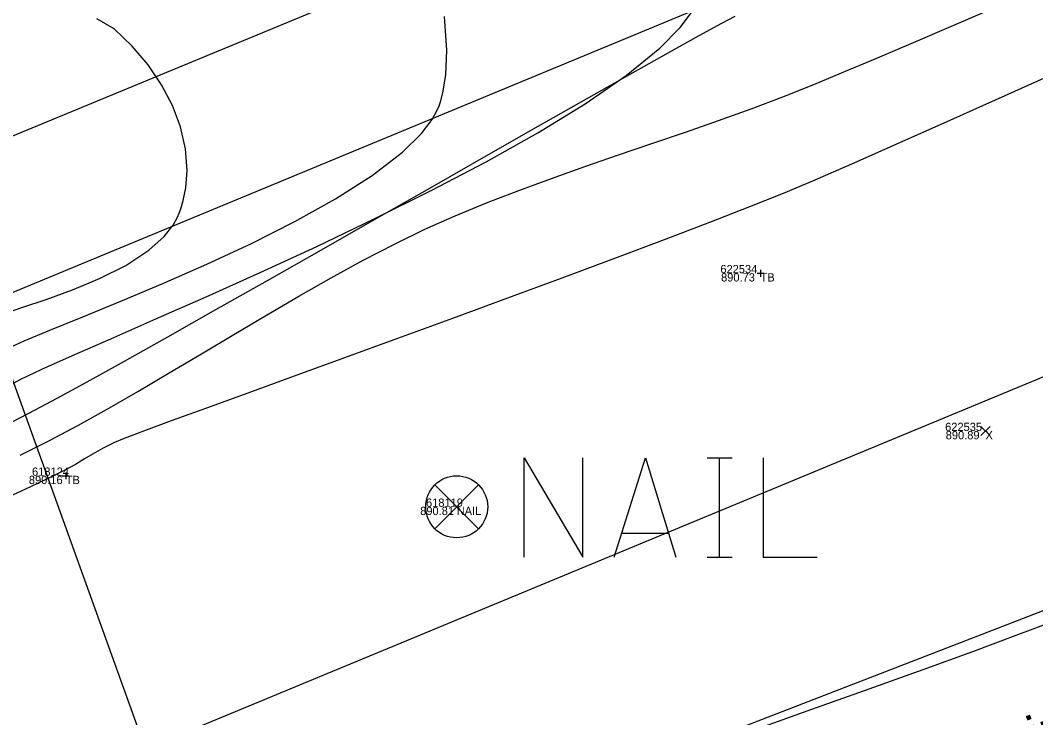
# Model space of a CAD drawing. Extents: x 1957117 to 1971063, y 701601 to 715861.
# Drawn here: x 1966135.41 to 1966178.39, y 709355.75 to 709385.25 of the extents above; entities that cross this region are included whole.
import ezdxf

# ---------------------------------------------------------------- set-up
doc = ezdxf.new("R2010")
doc.units = 0
for name, color, linetype in [('AP_X_Lights', 7, 'Continuous'), ('DT_X_Contour_Major', 7, 'Continuous'), ('DT_X_Contour_Minor', 7, 'Continuous'), ('GE_P_CL_50', 7, 'Continuous'), ('GE_X_CL_20', 7, 'Continuous'), ('PV_P_Drive', 7, 'Continuous'), ('PV_P_Shoulder', 7, 'Continuous'), ('RS_Raster1', 7, 'Continuous'), ('RW_X_Esmt_RR', 7, 'Continuous'), ('RW_X_Fee_RW', 7, 'Continuous'), ('RW_X_Text', 7, 'Continuous'), ('SC_Scratch1', 7, 'Continuous'), ('SC_Shading2', 7, 'Continuous'), ('SC_Shading5', 7, 'Continuous')]:
    doc.layers.add(name, color=color, linetype=linetype)

msp = doc.modelspace()

# ---------------------------------------------------------------- linework, layer by layer
at = {"layer": 'AP_X_Lights'}
for p, q in [((1966176.068, 709367.685), (1966176.456, 709368.075)), ((1966176.068, 709368.075), (1966176.456, 709367.685))]:
    msp.add_line(p, q, dxfattribs=at)
at = {"layer": 'DT_X_Contour_Major'}
for points in [[(1966134.732, 709372.855), (1966135.515, 709373.116), (1966136.501, 709373.446), (1966137.609, 709373.849), (1966138.758, 709374.328), (1966139.867, 709374.888), (1966140.854, 709375.533), (1966141.501, 709376.113), (1966141.876, 709376.587), (1966142.063, 709376.923), (1966142.136, 709377.096), (1966142.199, 709377.272), (1966142.303, 709377.627), (1966142.411, 709378.168), (1966142.466, 709378.9), (1966142.398, 709379.822), (1966142.189, 709380.742), (1966141.849, 709381.648), (1966141.389, 709382.527), (1966140.817, 709383.369), (1966140.145, 709384.161), (1966139.383, 709384.89), (1966138.647, 709385.315)], [(1966134.732, 709372.855), (1966135.515, 709373.116), (1966136.501, 709373.446), (1966137.609, 709373.849), (1966138.758, 709374.328), (1966139.867, 709374.888), (1966140.854, 709375.533), (1966141.501, 709376.113), (1966141.876, 709376.587), (1966142.063, 709376.923), (1966142.136, 709377.096), (1966142.199, 709377.272), (1966142.303, 709377.627), (1966142.411, 709378.168), (1966142.466, 709378.9), (1966142.398, 709379.822), (1966142.189, 709380.742), (1966141.849, 709381.648), (1966141.389, 709382.527), (1966140.817, 709383.369), (1966140.145, 709384.161), (1966139.383, 709384.89), (1966138.647, 709385.315)], [(1966180.285, 709383.496), (1966177.496, 709382.242), (1966174.916, 709381.087), (1966172.596, 709380.056), (1966170.586, 709379.171), (1966168.937, 709378.455), (1966167.699, 709377.933), (1966166.276, 709377.36), (1966164.579, 709376.698), (1966162.658, 709375.964), (1966160.559, 709375.174), (1966158.334, 709374.346), (1966156.029, 709373.495), (1966153.695, 709372.639), (1966151.379, 709371.793), (1966149.131, 709370.974), (1966147, 709370.2), (1966145.034, 709369.485), (1966143.282, 709368.848), (1966141.793, 709368.305), (1966140.616, 709367.871), (1966139.8, 709367.564), (1966139.392, 709367.401), (1966138.88, 709367.146), (1966138.486, 709366.919), (1966138.131, 709366.698), (1966137.74, 709366.462), (1966137.236, 709366.189), (1966136.76, 709365.959), (1966135.841, 709365.523), (1966134.56, 709364.921)], [(1966180.285, 709383.496), (1966177.496, 709382.242), (1966174.916, 709381.087), (1966172.596, 709380.056), (1966170.586, 709379.171), (1966168.937, 709378.455), (1966167.699, 709377.933), (1966166.276, 709377.36), (1966164.579, 709376.698), (1966162.658, 709375.964), (1966160.559, 709375.174), (1966158.334, 709374.346), (1966156.029, 709373.495), (1966153.695, 709372.639), (1966151.379, 709371.793), (1966149.131, 709370.974), (1966147, 709370.2), (1966145.034, 709369.485), (1966143.282, 709368.848), (1966141.793, 709368.305), (1966140.616, 709367.871), (1966139.8, 709367.564), (1966139.392, 709367.401), (1966138.88, 709367.146), (1966138.486, 709366.919), (1966138.131, 709366.698), (1966137.74, 709366.462), (1966137.236, 709366.189), (1966136.76, 709365.959), (1966135.841, 709365.523), (1966134.56, 709364.921)], [(1966166.394, 709355.217), (1966168.906, 709356.107), (1966171.335, 709356.974), (1966173.627, 709357.798), (1966175.724, 709358.56), (1966177.569, 709359.241), (1966179.108, 709359.822)], [(1966166.394, 709355.217), (1966168.906, 709356.107), (1966171.335, 709356.974), (1966173.627, 709357.798), (1966175.724, 709358.56), (1966177.569, 709359.241), (1966179.108, 709359.822)]]:
    msp.add_lwpolyline(points, dxfattribs=at)
at = {"layer": 'DT_X_Contour_Minor'}
for points in [[(1966135.396, 709366.854), (1966136.636, 709367.483), (1966137.836, 709368.116), (1966139.088, 709368.811), (1966140.384, 709369.557), (1966141.714, 709370.339), (1966143.07, 709371.146), (1966144.443, 709371.965), (1966145.823, 709372.782), (1966147.202, 709373.586), (1966148.571, 709374.364), (1966149.921, 709375.103), (1966151.244, 709375.789), (1966152.529, 709376.412), (1966153.817, 709376.984), (1966155.146, 709377.532), (1966156.51, 709378.059), (1966157.899, 709378.569), (1966159.307, 709379.067), (1966160.725, 709379.557), (1966162.145, 709380.042), (1966163.559, 709380.526), (1966164.96, 709381.014), (1966166.339, 709381.51), (1966167.689, 709382.018), (1966169.002, 709382.541), (1966170.171, 709383.026), (1966171.588, 709383.622), (1966173.216, 709384.313), (1966175.016, 709385.084), (1966176.95, 709385.919)], [(1966135.396, 709366.854), (1966136.636, 709367.483), (1966137.836, 709368.116), (1966139.088, 709368.811), (1966140.384, 709369.557), (1966141.714, 709370.339), (1966143.07, 709371.146), (1966144.443, 709371.965), (1966145.823, 709372.782), (1966147.202, 709373.586), (1966148.571, 709374.364), (1966149.921, 709375.103), (1966151.244, 709375.789), (1966152.529, 709376.412), (1966153.817, 709376.984), (1966155.146, 709377.532), (1966156.51, 709378.059), (1966157.899, 709378.569), (1966159.307, 709379.067), (1966160.725, 709379.557), (1966162.145, 709380.042), (1966163.559, 709380.526), (1966164.96, 709381.014), (1966166.339, 709381.51), (1966167.689, 709382.018), (1966169.002, 709382.541), (1966170.171, 709383.026), (1966171.588, 709383.622), (1966173.216, 709384.313), (1966175.016, 709385.084), (1966176.95, 709385.919)], [(1966134.312, 709369.468), (1966135.435, 709370.07), (1966136.324, 709370.493), (1966137.612, 709371.07), (1966139.239, 709371.785), (1966141.147, 709372.62), (1966143.275, 709373.561), (1966145.563, 709374.59), (1966147.952, 709375.692), (1966150.382, 709376.85), (1966152.793, 709378.048), (1966155.126, 709379.27), (1966157.32, 709380.499), (1966159.317, 709381.72), (1966161.056, 709382.915), (1966162.477, 709384.07), (1966163.346, 709384.953), (1966163.821, 709385.586)], [(1966134.312, 709369.468), (1966135.435, 709370.07), (1966136.324, 709370.493), (1966137.612, 709371.07), (1966139.239, 709371.785), (1966141.147, 709372.62), (1966143.275, 709373.561), (1966145.563, 709374.59), (1966147.952, 709375.692), (1966150.382, 709376.85), (1966152.793, 709378.048), (1966155.126, 709379.27), (1966157.32, 709380.499), (1966159.317, 709381.72), (1966161.056, 709382.915), (1966162.477, 709384.07), (1966163.346, 709384.953), (1966163.821, 709385.586)], [(1966134.767, 709368.12), (1966136.036, 709368.776), (1966136.962, 709369.265), (1966138.24, 709369.963), (1966139.82, 709370.84), (1966141.651, 709371.867), (1966143.683, 709373.014), (1966145.868, 709374.252), (1966148.154, 709375.551), (1966150.493, 709376.882), (1966152.834, 709378.216), (1966155.127, 709379.522), (1966157.324, 709380.771), (1966159.372, 709381.934), (1966161.224, 709382.981), (1966162.83, 709383.883), (1966164.138, 709384.61), (1966165.1, 709385.133), (1966165.665, 709385.423)], [(1966134.767, 709368.12), (1966136.036, 709368.776), (1966136.962, 709369.265), (1966138.24, 709369.963), (1966139.82, 709370.84), (1966141.651, 709371.867), (1966143.683, 709373.014), (1966145.868, 709374.252), (1966148.154, 709375.551), (1966150.493, 709376.882), (1966152.834, 709378.216), (1966155.127, 709379.522), (1966157.324, 709380.771), (1966159.372, 709381.934), (1966161.224, 709382.981), (1966162.83, 709383.883), (1966164.138, 709384.61), (1966165.1, 709385.133), (1966165.665, 709385.423)], [(1966134.835, 709371.363), (1966135.565, 709371.696), (1966136.659, 709372.151), (1966138.048, 709372.715), (1966139.664, 709373.376), (1966141.439, 709374.122), (1966143.304, 709374.94), (1966145.19, 709375.817), (1966147.03, 709376.742), (1966148.754, 709377.702), (1966150.295, 709378.684), (1966151.584, 709379.677), (1966152.388, 709380.47), (1966152.835, 709381.06), (1966153.051, 709381.45), (1966153.133, 709381.643), (1966153.201, 709381.841), (1966153.313, 709382.262), (1966153.422, 709382.957), (1966153.462, 709383.987), (1966153.357, 709385.413)], [(1966134.835, 709371.363), (1966135.565, 709371.696), (1966136.659, 709372.151), (1966138.048, 709372.715), (1966139.664, 709373.376), (1966141.439, 709374.122), (1966143.304, 709374.94), (1966145.19, 709375.817), (1966147.03, 709376.742), (1966148.754, 709377.702), (1966150.295, 709378.684), (1966151.584, 709379.677), (1966152.388, 709380.47), (1966152.835, 709381.06), (1966153.051, 709381.45), (1966153.133, 709381.643), (1966153.201, 709381.841), (1966153.313, 709382.262), (1966153.422, 709382.957), (1966153.462, 709383.987), (1966153.357, 709385.413)]]:
    msp.add_lwpolyline(points, dxfattribs=at)
at = {"layer": 'GE_P_CL_50'}
msp.add_lwpolyline([(1966146.496, 709338.379), (1966133.779, 709373.64)], dxfattribs=at)
at = {"layer": 'GE_X_CL_20'}
msp.add_lwpolyline([(1966828.097, 709638.981), (1965844.448, 709231.801)], dxfattribs=at)
at = {"layer": 'PV_P_Drive'}
for p, q in [((1966166.598, 709374.555), (1966166.89, 709374.555)), ((1966166.744, 709374.701), (1966166.744, 709374.409)), ((1966166.744, 709374.555), (1966166.744, 709374.555)), ((1966137.184, 709365.986), (1966137.476, 709365.986)), ((1966137.33, 709366.132), (1966137.33, 709365.84)), ((1966137.33, 709365.986), (1966137.33, 709365.986))]:
    msp.add_line(p, q, dxfattribs=at)
at = {"layer": 'RW_X_Esmt_RR'}
msp.add_line((1965836.799, 709250.281), (1966820.447, 709657.46), dxfattribs=at)
msp.add_lwpolyline([(1965830.854, 709254.426), (1966814.503, 709661.605)], dxfattribs=at)
at = {"layer": 'RW_X_Fee_RW'}
msp.add_lwpolyline([(1963881.046, 707276.431), (1964172.578, 707701.964), (1964668.324, 708419.582), (1964735.207, 708501.875), (1964966.496, 708718.802), (1965107.468, 708816.338), (1965585.552, 709094.216), (1966091.861, 709326.705), (1966247.281, 709386.816), (1966633.174, 709551.737), (1966943.202, 709670.565), (1967172.032, 709812.662), (1967935.697, 710373.174), (1968346.714, 710683.963), (1968484.345, 710796.182), (1968743.632, 711067.038), (1968903.937, 711275.819), (1969041.222, 711501.316), (1969638.166, 712572.015), (1970019.077, 713196.718)], dxfattribs=at)
at = {"layer": 'SC_Shading2'}
for p, q in [((1966152.952, 709365.603), (1966154.808, 709363.747)), ((1966152.952, 709363.747), (1966154.808, 709365.603))]:
    msp.add_line(p, q, dxfattribs=at)
for points in [[(1966156.74, 709362.55), (1966156.74, 709366.75), (1966159.22, 709362.55), (1966159.22, 709366.75)], [(1966160.543, 709362.55), (1966161.866, 709366.75), (1966163.155, 709362.55)], [(1966164.478, 709366.75), (1966165.536, 709366.75)], [(1966165.007, 709362.55), (1966165.007, 709366.75)], [(1966166.859, 709366.75), (1966166.859, 709362.55), (1966169.141, 709362.55)], [(1966162.825, 709363.542), (1966160.874, 709363.542)], [(1966164.478, 709362.55), (1966165.536, 709362.55)]]:
    msp.add_lwpolyline(points, dxfattribs=at)
msp.add_circle((1966153.88, 709364.675), 1.312, dxfattribs=at)
at = {"layer": 'SC_Shading5'}
for points in [[(1963589.678, 706586.994), (1963626.625, 706689.548), (1963651.76, 706746.832), (1963668.09, 706778.596), (1963682.768, 706805.402), (1963734.424, 706911.594), (1963826.849, 707116.717), (1963877.258, 707215.645), (1963964.981, 707354.472), (1964070.526, 707509.355), (1964132.574, 707601.994), (1964163.9, 707642.169), (1964191.2, 707685.167), (1964278.98, 707807.131), (1964326.11, 707874.364), (1964396.427, 707968.962), (1964508.519, 708133.679), (1964655.588, 708336.552), (1964745.319, 708429.172), (1964840.327, 708522.317), (1964988.178, 708660.245), (1965089.796, 708739.041), (1965251.743, 708835.216), (1965415.807, 708922.048), (1965866.2, 709149.38), (1966173.543, 709294.131), (1966283.627, 709338.196), (1966534.003, 709419.214), (1966689.084, 709471.266), (1967008.468, 709641.817), (1967166.677, 709750.124), (1967422.113, 709931.083), (1967818.707, 710198.831), (1968187.021, 710459.852), (1968360.589, 710592.493), (1968496.543, 710707.847), (1968606.427, 710809.378), (1968733.391, 710937.091), (1968807.28, 711025.4), (1968843.008, 711077.094), (1968863.233, 711106.099), (1968909.747, 711171.311), (1968974.133, 711279.559), (1969130.932, 711546.915), (1969247.433, 711744.686), (1969402.714, 712016.424), (1969505.287, 712191.789), (1969666.311, 712460.805), (1969771.586, 712639.896), (1969880.058, 712820.917), (1969964.994, 712955.706), (1969990.005, 713000.084), (1970030.065, 713068.479)], [(1963609.915, 706579.703), (1963646.615, 706681.572), (1963671.193, 706737.585), (1963687.092, 706768.511), (1963701.884, 706795.526), (1963753.906, 706902.469), (1963846.249, 707107.41), (1963895.973, 707204.994), (1963982.966, 707342.667), (1964088.35, 707497.312), (1964150.015, 707589.379), (1964181.502, 707629.761), (1964209.024, 707673.109), (1964296.517, 707794.674), (1964343.552, 707861.772), (1964413.958, 707956.489), (1964526.123, 708121.313), (1964672.104, 708322.686), (1964760.576, 708414.006), (1964855.195, 708506.77), (1965002.134, 708643.847), (1965101.925, 708721.226), (1965262.272, 708816.451), (1965425.685, 708902.939), (1965875.63, 709130.044), (1966182.13, 709274.398), (1966290.944, 709317.954), (1966540.737, 709398.785), (1966697.632, 709451.445), (1967019.644, 709623.399), (1967178.971, 709732.471), (1967434.35, 709913.39), (1967830.945, 710181.14), (1968199.774, 710442.525), (1968374.086, 710575.735), (1968510.806, 710691.739), (1968621.36, 710793.889), (1968749.296, 710922.58), (1968824.413, 711012.355), (1968860.678, 711064.827), (1968880.812, 711093.701), (1968927.778, 711159.547), (1968992.655, 711268.62), (1969149.476, 711536.015), (1969266.039, 711733.891), (1969421.336, 712005.657), (1969523.8, 712180.835), (1969684.812, 712449.831), (1969790.084, 712628.917), (1969898.385, 712809.653), (1969983.474, 712944.685), (1970008.657, 712989.367), (1970048.626, 713057.607)]]:
    msp.add_spline(points, degree=3, dxfattribs=at)

# ---------------------------------------------------------------- texts
at = {"layer": 'PV_P_Shoulder'}
for s, p in [('890.73', (1966165.071, 709374.205)), ('890.89', (1966174.581, 709367.53)), ('890.16', (1966135.768, 709365.636)), ('890.81', (1966152.333, 709364.325))]:
    msp.add_text(s, height=0.35, dxfattribs=at).set_placement(p)
at = {"layer": 'RS_Raster1'}
for s, p in [('622534', (1966165.041, 709374.555)), ('622535', (1966174.556, 709367.88)), ('618124', (1966135.903, 709365.986)), ('618119', (1966152.58, 709364.675))]:
    msp.add_text(s, height=0.35, dxfattribs=at).set_placement(p)
at = {"layer": 'RW_X_Text'}
msp.add_text('Approximated Canal Line', height=1.6, rotation=21.2615, dxfattribs=at).set_placement((1966172.129, 709351.734))
at = {"layer": 'SC_Scratch1'}
for s, p in [('TB', (1966166.744, 709374.205)), ('X', (1966176.262, 709367.53)), ('TB', (1966137.33, 709365.636)), ('NAIL', (1966153.88, 709364.325))]:
    msp.add_text(s, height=0.35, dxfattribs=at).set_placement(p)

doc.saveas('drawing.dxf')
